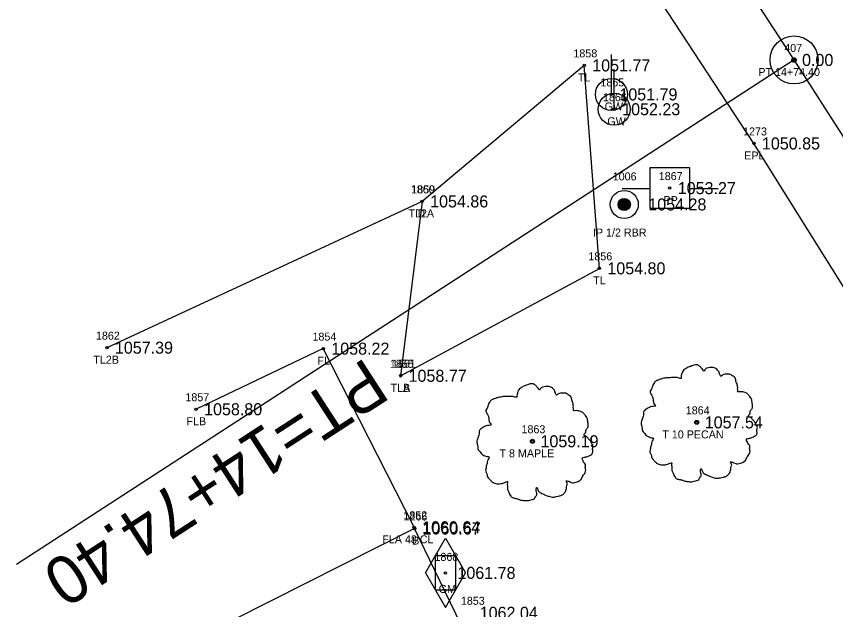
# Model space of a CAD drawing. Extents: x 1578957 to 1581675, y 1115963 to 1120391.
# Drawn here: x 1580172.7 to 1580275, y 1116794.5 to 1116868.5 of the extents above; entities that cross this region are included whole.
import ezdxf

# ---------------------------------------------------------------- set-up
doc = ezdxf.new("R2010")
doc.units = 0
for name, color, linetype in [('RD_EX_Bldg', 7, 'Continuous'), ('RD_EX_Bldg_txCode', 7, 'Continuous'), ('RD_EX_DV_Prop_txCode', 7, 'Continuous'), ('RD_EX_DV_PropPin', 7, 'Continuous'), ('RD_EX_Fence_Other', 7, 'Continuous'), ('RD_EX_Fence_Other_txCode', 7, 'Continuous'), ('RD_EX_Road', 7, 'Continuous'), ('RD_EX_Road_txCode', 7, 'Continuous'), ('RD_EX_TX_Bldg_ELEV', 7, 'Continuous'), ('RD_EX_TX_DV_Prop_ELEV', 7, 'Continuous'), ('RD_EX_TX_Fence_Other_ELEV', 7, 'Continuous'), ('RD_EX_TX_Road_ELEV', 7, 'Continuous'), ('RD_EX_TX_UT_ELEV', 7, 'Continuous'), ('RD_EX_TX_VEG_ELEV', 7, 'Continuous'), ('RD_EX_UT', 7, 'Continuous'), ('RD_EX_UT_txCode', 7, 'Continuous'), ('RD_EX_VEG', 7, 'Continuous'), ('RD_EX_VEG_txCode', 7, 'Continuous'), ('RD_HC_Cl', 7, 'Continuous'), ('RD_HC_Data', 7, 'Continuous'), ('RD_HC_Survey_ELEV', 7, 'Continuous'), ('RD_HC_txCode', 7, 'Continuous'), ('RD_SMD_Locator', 7, 'Continuous')]:
    doc.layers.add(name, color=color, linetype=linetype)

msp = doc.modelspace()

# ---------------------------------------------------------------- linework, layer by layer
at = {"layer": 'RD_EX_Bldg'}
msp.add_lwpolyline([(1580225.53, 1116728.53), (1580252.68, 1116742.2), (1580222.45, 1116804.64), (1580195.31, 1116790.97), (1580225.53, 1116728.53)], dxfattribs=at)
at = {"layer": 'RD_EX_DV_PropPin'}
for p, q in [((1580247.9, 1116844.88), (1580247.9, 1116845.27)), ((1580247.93, 1116844.78), (1580247.93, 1116845.37)), ((1580247.97, 1116844.7), (1580247.97, 1116845.44)), ((1580248, 1116844.65), (1580248, 1116845.5)), ((1580248.04, 1116844.6), (1580248.04, 1116845.55)), ((1580248.07, 1116844.56), (1580248.07, 1116845.59)), ((1580248.11, 1116844.52), (1580248.11, 1116845.62)), ((1580248.14, 1116844.49), (1580248.14, 1116845.66)), ((1580248.18, 1116844.46), (1580248.18, 1116845.68)), ((1580248.21, 1116844.44), (1580248.21, 1116845.71)), ((1580248.25, 1116844.42), (1580248.25, 1116845.73)), ((1580248.28, 1116844.4), (1580248.28, 1116845.75)), ((1580248.32, 1116844.38), (1580248.32, 1116845.77)), ((1580248.35, 1116844.37), (1580248.35, 1116845.78)), ((1580248.39, 1116844.35), (1580248.39, 1116845.79)), ((1580248.42, 1116844.34), (1580248.42, 1116845.8)), ((1580248.46, 1116844.33), (1580248.46, 1116845.81)), ((1580248.49, 1116844.33), (1580248.49, 1116845.82)), ((1580248.53, 1116844.32), (1580248.53, 1116845.83)), ((1580248.56, 1116844.32), (1580248.56, 1116845.83)), ((1580248.6, 1116844.31), (1580248.6, 1116845.83)), ((1580248.63, 1116844.31), (1580248.63, 1116845.83)), ((1580248.67, 1116844.31), (1580248.67, 1116845.83)), ((1580248.7, 1116844.32), (1580248.7, 1116845.83)), ((1580248.74, 1116844.32), (1580248.74, 1116845.83)), ((1580248.77, 1116844.33), (1580248.77, 1116845.82)), ((1580248.81, 1116844.33), (1580248.81, 1116845.81)), ((1580248.84, 1116844.34), (1580248.84, 1116845.8)), ((1580248.88, 1116844.35), (1580248.88, 1116845.79)), ((1580248.91, 1116844.37), (1580248.91, 1116845.78)), ((1580248.95, 1116844.38), (1580248.95, 1116845.77)), ((1580248.98, 1116844.4), (1580248.98, 1116845.75)), ((1580249.02, 1116844.42), (1580249.02, 1116845.73)), ((1580249.05, 1116844.44), (1580249.05, 1116845.71)), ((1580249.09, 1116844.46), (1580249.09, 1116845.68)), ((1580249.12, 1116844.49), (1580249.12, 1116845.66)), ((1580249.16, 1116844.52), (1580249.16, 1116845.62)), ((1580249.19, 1116844.56), (1580249.19, 1116845.59)), ((1580249.23, 1116844.6), (1580249.23, 1116845.55)), ((1580249.26, 1116844.65), (1580249.26, 1116845.5)), ((1580249.3, 1116844.7), (1580249.3, 1116845.44)), ((1580249.33, 1116844.78), (1580249.33, 1116845.37)), ((1580249.37, 1116844.88), (1580249.37, 1116845.27))]:
    msp.add_line(p, q, dxfattribs=at)
for radius in [1.75, 0.761]:
    msp.add_circle((1580248.63, 1116845.07), radius, dxfattribs=at)
at = {"layer": 'RD_EX_Fence_Other'}
msp.add_lwpolyline([(1580222.39, 1116804.79), (1580211.05, 1116827.08), (1580195.17, 1116819.52)], dxfattribs=at)
at = {"layer": 'RD_EX_Road'}
msp.add_lwpolyline([(1580373.02, 1116418.01), (1580425.37, 1116439.24), (1580432.48, 1116444.21), (1580439.18, 1116451.49), (1580444.63, 1116463.6), (1580445.94, 1116475), (1580444.74, 1116484.46), (1580443.03, 1116489.18), (1580441.49, 1116488.99), (1580438.54, 1116496.4), (1580426.11, 1116533.96), (1580423.22, 1116543.6), (1580405.6, 1116590.01), (1580384.87, 1116635.19), (1580363.63, 1116679.91), (1580314.77, 1116769.46), (1580304.81, 1116786.68), (1580291.3, 1116810.33), (1580264.82, 1116852.68), (1580237.53, 1116894.27), (1580210.3, 1116936.03), (1580183.44, 1116978.21)], dxfattribs=at)
at = {"layer": 'RD_EX_UT'}
for p, q in [((1580247.02, 1116858.8), (1580247.02, 1116863.8)), ((1580247.37, 1116856.95), (1580247.37, 1116861.95)), ((1580256.81, 1116849.62), (1580251.81, 1116849.62)), ((1580251.81, 1116849.62), (1580251.81, 1116844.62)), ((1580256.81, 1116844.62), (1580256.81, 1116849.62)), ((1580248.37, 1116847.06), (1580251.84, 1116847.06)), ((1580256.73, 1116847.06), (1580260.37, 1116847.06)), ((1580251.81, 1116844.62), (1580256.81, 1116844.62)), ((1580223.8, 1116799.1), (1580226.3, 1116803.43)), ((1580226.3, 1116803.43), (1580228.8, 1116799.1)), ((1580223.8, 1116799.1), (1580226.3, 1116794.77)), ((1580226.3, 1116794.77), (1580228.8, 1116799.1))]:
    msp.add_line(p, q, dxfattribs=at)
msp.add_lwpolyline([(1580225.05, 1116801.26), (1580227.55, 1116801.26), (1580227.55, 1116796.93), (1580225.05, 1116796.93)], close=True, dxfattribs=at)
for centre, radius in [((1580247.02, 1116858.8), 2), ((1580247.37, 1116856.95), 2), ((1580226.3, 1116799.1), 0.15)]:
    msp.add_circle(centre, radius, dxfattribs=at)
at = {"layer": 'RD_EX_VEG'}
msp.add_line((1580223.39, 1116845.45), (1580184.03, 1116827.2), dxfattribs=at)
msp.add_lwpolyline([(1580220.7, 1116823.69), (1580245.52, 1116837.1), (1580243.63, 1116862.42), (1580223.39, 1116845.45), (1580220.7, 1116823.69)], dxfattribs=at)
for centre, radius in [((1580257.68, 1116817.88), 0.25), ((1580257.67, 1116817.86), 0.0001), ((1580237.17, 1116815.52), 0.25), ((1580237.16, 1116815.5), 0.0001)]:
    msp.add_circle(centre, radius, dxfattribs=at)
for points in [[(1580257.82, 1116825.05), (1580257.52, 1116825.07), (1580257.19, 1116824.97), (1580256.94, 1116824.87), (1580256.72, 1116824.8), (1580256.49, 1116824.7), (1580256.19, 1116824.52), (1580255.97, 1116824.32), (1580255.84, 1116824.07), (1580255.79, 1116823.85), (1580255.74, 1116823.57), (1580255.74, 1116823.4), (1580255.62, 1116823.37), (1580255.47, 1116823.4), (1580255.22, 1116823.47), (1580254.97, 1116823.47), (1580254.72, 1116823.47), (1580254.37, 1116823.45), (1580254.02, 1116823.45), (1580253.74, 1116823.4), (1580253.42, 1116823.35), (1580253.04, 1116823.22), (1580252.69, 1116823.1), (1580252.39, 1116822.85), (1580252.14, 1116822.37), (1580252.02, 1116822.02), (1580251.87, 1116821.77), (1580252.02, 1116821.32), (1580252.19, 1116820.97), (1580252.22, 1116820.77), (1580252.29, 1116820.35), (1580252.39, 1116820.12), (1580252.52, 1116819.92), (1580252.44, 1116819.9), (1580252.07, 1116819.85), (1580251.77, 1116819.75), (1580251.34, 1116819.52), (1580251.12, 1116819.3), (1580251.02, 1116818.97), (1580250.99, 1116818.62), (1580250.89, 1116818.42), (1580250.82, 1116818.15), (1580250.79, 1116818.07), (1580250.74, 1116817.75), (1580250.84, 1116817.3), (1580250.87, 1116816.95), (1580250.99, 1116816.72), (1580251.14, 1116816.55), (1580251.32, 1116816.3), (1580251.72, 1116816.07), (1580252.04, 1116815.97), (1580252.24, 1116815.95), (1580252.07, 1116815.45), (1580252.02, 1116815.1), (1580251.89, 1116814.7), (1580251.89, 1116814.62), (1580251.84, 1116814.15), (1580251.99, 1116813.83), (1580252.07, 1116813.45), (1580252.24, 1116813.23), (1580252.52, 1116812.93), (1580252.84, 1116812.7), (1580253.34, 1116812.58), (1580253.74, 1116812.6), (1580254.32, 1116812.78), (1580254.57, 1116812.85), (1580254.54, 1116812.68), (1580254.57, 1116812.3), (1580254.57, 1116811.88), (1580254.72, 1116811.55), (1580254.82, 1116811.28), (1580254.97, 1116811.03), (1580255.29, 1116810.8), (1580255.69, 1116810.73), (1580256.12, 1116810.58), (1580256.57, 1116810.5), (1580257.07, 1116810.48), (1580257.67, 1116810.63), (1580257.94, 1116810.75), (1580258.04, 1116810.93), (1580258.24, 1116811.3), (1580258.19, 1116811.53), (1580258.22, 1116812.13), (1580258.32, 1116811.95), (1580258.49, 1116811.6), (1580258.99, 1116811.3), (1580259.39, 1116811.13), (1580259.87, 1116810.98), (1580260.17, 1116810.9), (1580260.64, 1116810.98), (1580261.02, 1116811.05), (1580261.39, 1116811.18), (1580261.69, 1116811.45), (1580261.87, 1116811.73), (1580261.92, 1116812), (1580261.99, 1116812.38), (1580262.04, 1116812.55)], [(1580262.04, 1116812.55), (1580261.97, 1116812.73), (1580261.92, 1116812.98), (1580261.99, 1116812.95), (1580262.16, 1116812.9), (1580262.44, 1116812.78), (1580262.66, 1116812.7), (1580262.99, 1116812.73), (1580263.26, 1116812.83), (1580263.71, 1116813.1), (1580263.99, 1116813.58), (1580264.26, 1116813.98), (1580264.34, 1116814.3), (1580264.29, 1116814.52), (1580264.26, 1116815.02), (1580264.06, 1116815.27), (1580264.01, 1116815.4), (1580263.91, 1116815.8), (1580263.99, 1116815.85), (1580264.26, 1116815.9), (1580264.64, 1116816.02), (1580264.91, 1116816.15), (1580265.14, 1116816.32), (1580265.21, 1116816.55), (1580265.19, 1116816.95), (1580265.24, 1116817.35), (1580265.16, 1116817.5), (1580265.06, 1116817.65), (1580264.99, 1116817.85), (1580264.84, 1116818), (1580264.74, 1116818.15), (1580264.64, 1116818.25), (1580264.51, 1116818.4), (1580264.34, 1116818.52), (1580264.19, 1116818.57), (1580264.14, 1116818.72), (1580264.29, 1116818.92), (1580264.34, 1116819.02), (1580264.36, 1116819.25), (1580264.59, 1116819.6), (1580264.64, 1116820), (1580264.59, 1116820.42), (1580264.54, 1116820.7), (1580264.39, 1116820.97), (1580264.19, 1116821.22), (1580264.06, 1116821.4), (1580263.89, 1116821.52), (1580263.56, 1116821.65), (1580263.31, 1116821.7), (1580262.96, 1116821.7), (1580262.76, 1116821.75), (1580262.79, 1116821.8), (1580262.79, 1116821.95), (1580262.79, 1116822.22), (1580262.71, 1116822.67), (1580262.56, 1116823.17), (1580262.56, 1116823.2), (1580262.46, 1116823.45), (1580262.24, 1116823.65), (1580262.06, 1116823.75), (1580261.87, 1116823.87), (1580261.62, 1116823.9), (1580261.32, 1116823.9), (1580261.04, 1116823.85), (1580260.84, 1116823.75), (1580260.67, 1116823.62), (1580260.59, 1116823.77), (1580260.49, 1116824.07), (1580260.44, 1116824.22), (1580260.29, 1116824.4), (1580260.07, 1116824.6), (1580259.62, 1116824.72), (1580258.99, 1116824.65), (1580258.69, 1116824.45), (1580258.54, 1116824.27), (1580258.49, 1116824.4), (1580258.29, 1116824.6), (1580258.19, 1116824.77), (1580258.02, 1116824.9), (1580257.87, 1116825), (1580257.77, 1116825.05)], [(1580237.3, 1116822.69), (1580237, 1116822.71), (1580236.68, 1116822.61), (1580236.43, 1116822.51), (1580236.2, 1116822.44), (1580235.98, 1116822.34), (1580235.68, 1116822.16), (1580235.45, 1116821.96), (1580235.33, 1116821.71), (1580235.28, 1116821.49), (1580235.23, 1116821.21), (1580235.23, 1116821.04), (1580235.1, 1116821.01), (1580234.95, 1116821.04), (1580234.7, 1116821.11), (1580234.45, 1116821.11), (1580234.2, 1116821.11), (1580233.85, 1116821.09), (1580233.5, 1116821.09), (1580233.23, 1116821.04), (1580232.9, 1116820.99), (1580232.53, 1116820.86), (1580232.18, 1116820.74), (1580231.88, 1116820.49), (1580231.63, 1116820.02), (1580231.5, 1116819.67), (1580231.35, 1116819.42), (1580231.5, 1116818.97), (1580231.68, 1116818.62), (1580231.7, 1116818.42), (1580231.78, 1116817.99), (1580231.88, 1116817.77), (1580232, 1116817.57), (1580231.93, 1116817.54), (1580231.55, 1116817.49), (1580231.25, 1116817.39), (1580230.83, 1116817.17), (1580230.6, 1116816.94), (1580230.5, 1116816.62), (1580230.48, 1116816.27), (1580230.38, 1116816.07), (1580230.3, 1116815.79), (1580230.28, 1116815.72), (1580230.23, 1116815.39), (1580230.33, 1116814.94), (1580230.35, 1116814.59), (1580230.48, 1116814.37), (1580230.63, 1116814.19), (1580230.8, 1116813.94), (1580231.2, 1116813.72), (1580231.53, 1116813.62), (1580231.73, 1116813.59), (1580231.55, 1116813.09), (1580231.5, 1116812.74), (1580231.38, 1116812.34), (1580231.38, 1116812.27), (1580231.33, 1116811.79), (1580231.48, 1116811.47), (1580231.55, 1116811.09), (1580231.73, 1116810.87), (1580232, 1116810.57), (1580232.33, 1116810.34), (1580232.83, 1116810.22), (1580233.23, 1116810.24), (1580233.8, 1116810.42), (1580234.05, 1116810.49), (1580234.03, 1116810.32), (1580234.05, 1116809.94), (1580234.05, 1116809.52), (1580234.2, 1116809.19), (1580234.3, 1116808.92), (1580234.45, 1116808.67), (1580234.78, 1116808.45), (1580235.18, 1116808.37), (1580235.6, 1116808.22), (1580236.05, 1116808.15), (1580236.55, 1116808.12), (1580237.15, 1116808.27), (1580237.43, 1116808.4), (1580237.53, 1116808.57), (1580237.73, 1116808.95), (1580237.68, 1116809.17), (1580237.7, 1116809.77), (1580237.8, 1116809.59), (1580237.98, 1116809.24), (1580238.48, 1116808.95), (1580238.88, 1116808.77), (1580239.35, 1116808.62), (1580239.65, 1116808.55), (1580240.13, 1116808.62), (1580240.5, 1116808.7), (1580240.87, 1116808.82), (1580241.17, 1116809.09), (1580241.35, 1116809.37), (1580241.4, 1116809.64), (1580241.47, 1116810.02), (1580241.52, 1116810.19)], [(1580241.52, 1116810.19), (1580241.45, 1116810.37), (1580241.4, 1116810.62), (1580241.47, 1116810.59), (1580241.65, 1116810.54), (1580241.92, 1116810.42), (1580242.15, 1116810.34), (1580242.47, 1116810.37), (1580242.75, 1116810.47), (1580243.2, 1116810.74), (1580243.47, 1116811.22), (1580243.75, 1116811.62), (1580243.82, 1116811.94), (1580243.77, 1116812.17), (1580243.75, 1116812.67), (1580243.55, 1116812.92), (1580243.5, 1116813.04), (1580243.4, 1116813.44), (1580243.47, 1116813.49), (1580243.75, 1116813.54), (1580244.12, 1116813.67), (1580244.4, 1116813.79), (1580244.62, 1116813.97), (1580244.7, 1116814.19), (1580244.67, 1116814.59), (1580244.72, 1116814.99), (1580244.65, 1116815.14), (1580244.55, 1116815.29), (1580244.47, 1116815.49), (1580244.32, 1116815.64), (1580244.22, 1116815.79), (1580244.12, 1116815.89), (1580244, 1116816.04), (1580243.82, 1116816.17), (1580243.67, 1116816.22), (1580243.62, 1116816.37), (1580243.77, 1116816.57), (1580243.82, 1116816.67), (1580243.85, 1116816.89), (1580244.07, 1116817.24), (1580244.12, 1116817.64), (1580244.07, 1116818.07), (1580244.02, 1116818.34), (1580243.87, 1116818.62), (1580243.67, 1116818.87), (1580243.55, 1116819.04), (1580243.37, 1116819.17), (1580243.05, 1116819.29), (1580242.8, 1116819.34), (1580242.45, 1116819.34), (1580242.25, 1116819.39), (1580242.27, 1116819.44), (1580242.27, 1116819.59), (1580242.27, 1116819.87), (1580242.2, 1116820.32), (1580242.05, 1116820.81), (1580242.05, 1116820.84), (1580241.95, 1116821.09), (1580241.72, 1116821.29), (1580241.55, 1116821.39), (1580241.35, 1116821.51), (1580241.1, 1116821.54), (1580240.8, 1116821.54), (1580240.53, 1116821.49), (1580240.33, 1116821.39), (1580240.15, 1116821.26), (1580240.08, 1116821.41), (1580239.98, 1116821.71), (1580239.93, 1116821.86), (1580239.78, 1116822.04), (1580239.55, 1116822.24), (1580239.1, 1116822.36), (1580238.48, 1116822.29), (1580238.18, 1116822.09), (1580238.03, 1116821.91), (1580237.98, 1116822.04), (1580237.78, 1116822.24), (1580237.68, 1116822.41), (1580237.5, 1116822.54), (1580237.35, 1116822.64), (1580237.25, 1116822.69)]]:
    msp.add_spline(points, degree=3, dxfattribs=at)
at = {"layer": 'RD_HC_Cl'}
msp.add_line((1580269.83, 1116863.1), (1580195.86, 1116977.22), dxfattribs=at)
msp.add_arc((1578700.89, 1115846.2), 1869.67, 25.90948, 32.94895, dxfattribs=at)
at = {"layer": 'RD_HC_Data'}
msp.add_line((1580269.83, 1116863.1), (1580172.73, 1116800.16), dxfattribs=at)
for radius in [3, 0.282]:
    msp.add_circle((1580269.83, 1116863.1), radius, dxfattribs=at)
at = {"layer": 'RD_SMD_Locator'}
for centre in [(1580243.63, 1116862.42), (1580269.83, 1116863.1), (1580247.02, 1116858.8), (1580247.37, 1116856.95), (1580264.82, 1116852.68), (1580254.31, 1116847.11), (1580223.39, 1116845.45), (1580223.39, 1116845.45), (1580248.63, 1116845.07), (1580245.52, 1116837.1), (1580184.03, 1116827.2), (1580211.05, 1116827.08), (1580220.7, 1116823.69), (1580220.7, 1116823.69), (1580195.17, 1116819.52), (1580257.68, 1116817.88), (1580237.17, 1116815.52), (1580222.39, 1116804.79), (1580222.45, 1116804.64)]:
    msp.add_circle(centre, 0.15, dxfattribs=at)

# ---------------------------------------------------------------- texts
at = {"layer": 'RD_EX_Bldg_txCode'}
for s, p in [('1266', (1580221.06, 1116805.64)), ('B', (1580222.15, 1116802.64))]:
    msp.add_text(s, height=1, dxfattribs=at).set_placement(p)
at = {"layer": 'RD_EX_DV_Prop_txCode'}
for s, p in [('1006', (1580247.19, 1116848.07)), ('IP 1/2 RBR', (1580244.72, 1116841.07))]:
    msp.add_text(s, height=1, dxfattribs=at).set_placement(p)
at = {"layer": 'RD_EX_Fence_Other_txCode'}
for s, p in [('1854', (1580209.7, 1116828.08)), ('FL', (1580210.32, 1116825.08)), ('1857', (1580193.83, 1116820.52)), ('FLB', (1580193.97, 1116817.52)), ('1852', (1580221.05, 1116805.79)), ('FLA 48 CL', (1580218.42, 1116802.79))]:
    msp.add_text(s, height=1, dxfattribs=at).set_placement(p)
at = {"layer": 'RD_EX_Road_txCode'}
for s, p in [('1273', (1580263.47, 1116853.68)), ('EPL', (1580263.61, 1116850.68))]:
    msp.add_text(s, height=1, dxfattribs=at).set_placement(p)
at = {"layer": 'RD_EX_TX_Bldg_ELEV'}
msp.add_text('1060.67', height=1.5, dxfattribs=at).set_placement((1580223.45, 1116803.89))
at = {"layer": 'RD_EX_TX_DV_Prop_ELEV'}
msp.add_text('1054.28', height=1.5, dxfattribs=at).set_placement((1580251.63, 1116844.32))
at = {"layer": 'RD_EX_TX_Fence_Other_ELEV'}
for s, p in [('1058.22', (1580212.05, 1116826.33)), ('1058.80', (1580196.17, 1116818.77)), ('1060.64', (1580223.39, 1116804.04))]:
    msp.add_text(s, height=1.5, dxfattribs=at).set_placement(p)
at = {"layer": 'RD_EX_TX_Road_ELEV'}
msp.add_text('1050.85', height=1.5, dxfattribs=at).set_placement((1580265.82, 1116851.93))
at = {"layer": 'RD_EX_TX_UT_ELEV'}
for s, p in [('1051.79', (1580248.02, 1116858.05)), ('1052.23', (1580248.37, 1116856.2)), ('1061.78', (1580227.8, 1116798.35))]:
    msp.add_text(s, height=1.5, dxfattribs=at).set_placement(p)
at = {"layer": 'RD_EX_TX_VEG_ELEV'}
for s, p in [('1051.77', (1580244.63, 1116861.67)), ('1054.86', (1580224.39, 1116844.7)), ('1054.86', (1580224.39, 1116844.7)), ('1054.80', (1580246.52, 1116836.35)), ('1057.39', (1580185.03, 1116826.45)), ('1058.77', (1580221.7, 1116822.94)), ('1058.77', (1580221.7, 1116822.94)), ('1057.54', (1580258.68, 1116817.13)), ('1059.19', (1580238.17, 1116814.77)), ('1062.04', (1580230.58, 1116793.37))]:
    msp.add_text(s, height=1.5, dxfattribs=at).set_placement(p)
at = {"layer": 'RD_EX_UT_txCode'}
for s, p in [('1865', (1580245.65, 1116859.8)), ('1866', (1580245.97, 1116857.95)), ('GW', (1580246.18, 1116856.8)), ('GW', (1580246.52, 1116854.95)), ('1867', (1580252.94, 1116848.11)), ('PP', (1580253.53, 1116845.11)), ('1868', (1580224.93, 1116800.6)), ('GM', (1580225.46, 1116796.6))]:
    msp.add_text(s, height=1, dxfattribs=at).set_placement(p)
at = {"layer": 'RD_EX_VEG_txCode'}
for s, p in [('1858', (1580242.28, 1116863.42)), ('TL', (1580242.85, 1116860.42)), ('1860', (1580221.98, 1116846.45)), ('1859', (1580222.04, 1116846.45)), ('TL2A', (1580221.68, 1116843.45)), ('TL', (1580222.62, 1116843.45)), ('1856', (1580244.15, 1116838.1)), ('TL', (1580244.75, 1116835.1)), ('1862', (1580182.66, 1116828.2)), ('TL2B', (1580182.34, 1116825.2)), ('1855', (1580219.36, 1116824.69)), ('1861', (1580219.62, 1116824.69)), ('TLA', (1580219.44, 1116821.69)), ('TLB', (1580219.46, 1116821.69)), ('1864', (1580256.31, 1116818.88)), ('1863', (1580235.8, 1116816.52)), ('T 10 PECAN', (1580253.38, 1116815.88)), ('T 8 MAPLE', (1580233.05, 1116813.52)), ('1853', (1580228.23, 1116795.12))]:
    msp.add_text(s, height=1, dxfattribs=at).set_placement(p)
at = {"layer": 'RD_HC_Data'}
msp.add_text('PT=14+74.40', height=6, rotation=212.9489, dxfattribs=at).set_placement((1580216.37, 1116826.07))
at = {"layer": 'RD_HC_Survey_ELEV'}
for s, p in [('0.00', (1580270.83, 1116862.35)), ('1053.27', (1580255.31, 1116846.36))]:
    msp.add_text(s, height=1.5, dxfattribs=at).set_placement(p)
at = {"layer": 'RD_HC_txCode'}
for s, p in [('407', (1580268.61, 1116864.1)), ('PT 14+74.40', (1580265.37, 1116861.1))]:
    msp.add_text(s, height=1, dxfattribs=at).set_placement(p)

doc.saveas('drawing.dxf')
